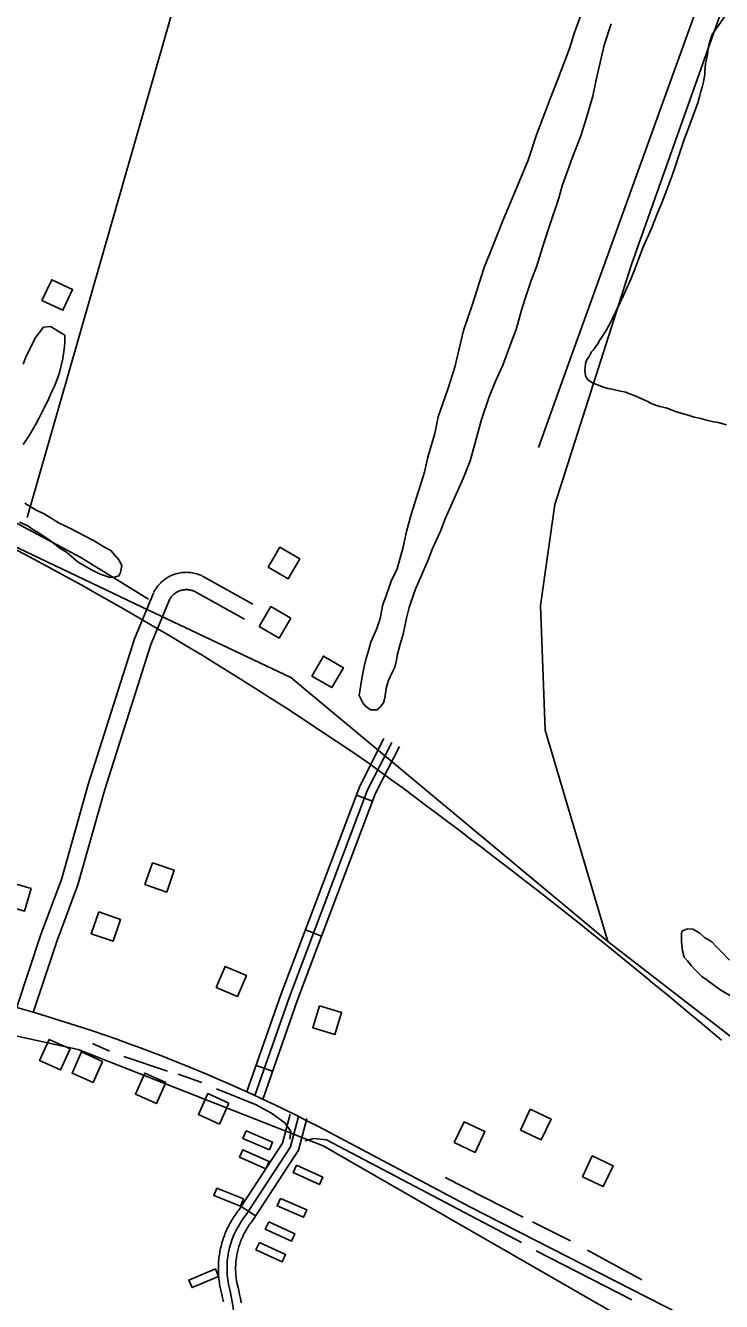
# Model space of a CAD drawing. Extents: x 3250478 to 3288318, y 788638 to 816472.
# Drawn here: x 3255826 to 3257033, y 797002 to 799216 of the extents above; entities that cross this region are included whole.
import ezdxf

# ---------------------------------------------------------------- set-up
doc = ezdxf.new("R2010")
doc.units = 0
for name, color, linetype in [('V-BLDG-OTLN', 7, 'Continuous'), ('V-RAIL-TRAK', 7, 'Continuous'), ('V-ROAD-CNTR', 7, 'Continuous'), ('V-SITE-VEGE', 7, 'Continuous'), ('V-TOPO-SHOR', 7, 'Continuous')]:
    doc.layers.add(name, color=color, linetype=linetype)

msp = doc.modelspace()

# ---------------------------------------------------------------- linework, layer by layer
at = {"layer": 'V-BLDG-OTLN'}
for points in [[(3255854.1, 798739), (3255890.3, 798722), (3255907.3, 798758.2), (3255871.1, 798775.2)], [(3256246.6, 798276), (3256281.2, 798255.9), (3256301.3, 798290.5), (3256266.7, 798310.6)], [(3256230.9, 798173.2), (3256265.5, 798153.1), (3256285.6, 798187.6), (3256251, 798207.8)], [(3256322.4, 798087.2), (3256356.9, 798067.1), (3256377.1, 798101.7), (3256342.5, 798121.8)], [(3255742.3, 797745.8), (3255835.1, 797718.3), (3255823.5, 797679.1), (3255730.7, 797706.5)], [(3256045.8, 797763), (3256032.8, 797725.2), (3256070.6, 797712.2), (3256083.6, 797750)], [(3255952.6, 797677.7), (3255939.6, 797639.8), (3255977.5, 797626.8), (3255990.5, 797664.7)], [(3256156.5, 797546.4), (3256193.2, 797530.7), (3256208.9, 797567.5), (3256172.2, 797583.2)], [(3256335.7, 797514.9), (3256323.8, 797476.7), (3256362, 797464.8), (3256373.9, 797503)], [(3255902.9, 797440), (3255866.4, 797456.4), (3255850, 797419.9), (3255886.5, 797403.5)], [(3255959.1, 797418.2), (3255922.6, 797434.6), (3255906.2, 797398.1), (3255942.7, 797381.7)], [(3256069.1, 797381.5), (3256032.7, 797397.9), (3256016.3, 797361.4), (3256052.7, 797345)], [(3256178.3, 797345.9), (3256141.8, 797362.3), (3256125.4, 797325.8), (3256161.9, 797309.4)], [(3256684.1, 797299.1), (3256720.3, 797282), (3256737.3, 797318.1), (3256701.2, 797335.2)], [(3256569.4, 797277.2), (3256605.5, 797260.2), (3256622.6, 797296.3), (3256586.5, 797313.4)], [(3256248.6, 797265), (3256202.6, 797284.6), (3256208.1, 797297.5), (3256254.1, 797277.9)], [(3256242.5, 797231.6), (3256196.9, 797252.2), (3256202.7, 797265), (3256248.2, 797244.3)], [(3256295.7, 797238.1), (3256341.2, 797217.3), (3256335.4, 797204.6), (3256289.9, 797225.3)], [(3256791.7, 797218), (3256827.9, 797200.9), (3256845, 797237.1), (3256808.8, 797254.2)], [(3256198.4, 797166.7), (3256152, 797185.2), (3256157.2, 797198.2), (3256203.6, 797179.7)], [(3256267.7, 797180.5), (3256313.5, 797160.6), (3256307.9, 797147.8), (3256262.1, 797167.7)], [(3256247.4, 797139.8), (3256292.8, 797118.8), (3256286.9, 797106.1), (3256241.5, 797127)], [(3256231.3, 797103.9), (3256276.7, 797082.9), (3256270.8, 797070.2), (3256225.4, 797091.1)], [(3256160.5, 797045.1), (3256114.4, 797025.7), (3256109, 797038.6), (3256155.1, 797058)]]:
    msp.add_lwpolyline(points, close=True, dxfattribs=at)
at = {"layer": 'V-RAIL-TRAK'}
for p, q in [((3255451.1, 798480.9), (3256028, 798207)), ((3256836.1, 797626.6), (3257270.3, 797289.2))]:
    msp.add_line(p, q, dxfattribs=at)
for points in [[(3258877.1, 804076.2), (3258390.7, 803069.9), (3256876.8, 798801.8), (3256743.9, 798385.1), (3256718.9, 798209.8), (3256727.3, 797993.3), (3256836.1, 797626.6)], [(3256028, 798207), (3256285.7, 798084.6), (3256836.1, 797626.6)]]:
    msp.add_lwpolyline(points, dxfattribs=at)
at = {"layer": 'V-ROAD-CNTR'}
for p, q in [((3256399.5, 797880.4), (3256427.5, 797869.8)), ((3256311.3, 797646.5), (3256339.3, 797635.9)), ((3256225.8, 797411.2), (3256254.1, 797401.3)), ((3256199.6, 797166.3), (3256224.7, 797149.9))]:
    msp.add_line(p, q, dxfattribs=at)
for points in [[(3258184.6, 802587.5), (3258099.8, 802347.6), (3257698.3, 801224.3), (3257286.6, 800067.4), (3256770.2, 798637.5), (3256715.6, 798483.9)], [(3256131.7, 798261.1), (3256129.7, 798262), (3256127.3, 798263), (3256124.9, 798263.8), (3256122.4, 798264.6), (3256119.9, 798265.3), (3256117.4, 798265.9), (3256114.9, 798266.3), (3256112.3, 798266.7), (3256109.8, 798267), (3256107.2, 798267.1), (3256104.6, 798267.2), (3256102, 798267.1), (3256099.5, 798267), (3256096.9, 798266.7), (3256094.4, 798266.4), (3256091.8, 798265.9), (3256089.3, 798265.3), (3256086.8, 798264.7), (3256084.4, 798263.9), (3256081.9, 798263), (3256079.6, 798262), (3256077.2, 798261), (3256074.9, 798259.8), (3256072.7, 798258.6), (3256070.5, 798257.2), (3256068.3, 798255.8), (3256066.2, 798254.3), (3256064.2, 798252.7), (3256062.3, 798251), (3256060.4, 798249.2), (3256058.6, 798247.4), (3256056.8, 798245.5), (3256055.2, 798243.5), (3256053.6, 798241.5), (3256052.1, 798239.4), (3256050.7, 798237.2), (3256049.4, 798235), (3256048.3, 798232.8), (3256048, 798232.2)], [(3256219.9, 798211.9), (3256132.8, 798260.5)], [(3256119.3, 798233.8), (3256117.8, 798234.5), (3256116.5, 798235), (3256115.2, 798235.4), (3256113.9, 798235.8), (3256112.6, 798236.2), (3256111.3, 798236.5), (3256110, 798236.7), (3256108.6, 798236.9), (3256107.3, 798237.1), (3256105.9, 798237.2), (3256104.6, 798237.2), (3256103.2, 798237.2), (3256101.9, 798237.1), (3256100.5, 798236.9), (3256099.2, 798236.7), (3256097.9, 798236.5), (3256096.5, 798236.2), (3256095.2, 798235.9), (3256093.9, 798235.4), (3256092.7, 798235), (3256091.4, 798234.5), (3256090.2, 798233.9), (3256089, 798233.3), (3256087.8, 798232.6), (3256086.6, 798231.9), (3256085.5, 798231.2), (3256084.4, 798230.4), (3256083.3, 798229.5), (3256082.3, 798228.7), (3256081.3, 798227.7), (3256080.4, 798226.8), (3256079.5, 798225.8), (3256078.6, 798224.7), (3256077.8, 798223.7), (3256077, 798222.5), (3256076.2, 798221.4), (3256075.6, 798220.2), (3256074.9, 798219), (3256074.7, 798218.7)], [(3256205.3, 798185.7), (3256118.2, 798234.3)], [(3256047.5, 798231.2), (3256014.8, 798152), (3255934.2, 797899.1), (3255887.9, 797734), (3255851.9, 797638.5), (3255810.2, 797512.6)], [(3256075.2, 798219.7), (3256043, 798141.8), (3255963, 797890.5), (3255916.4, 797724.6), (3255880.2, 797628.4), (3255838.6, 797503.2)], [(3256209.2, 797364), (3256269.3, 797535.3), (3256405.3, 797895.9), (3256447.4, 797978.6)], [(3256460.8, 797971.8), (3256419.1, 797889.8), (3256283.4, 797530.2), (3256223.4, 797359)], [(3256237.6, 797354.1), (3256297.5, 797525), (3256432.8, 797883.8), (3256474.1, 797965)], [(3257460.7, 794021.9), (3257497.3, 794112.9), (3257860.4, 794882.3), (3257924.8, 795086.6), (3257932, 795269.1), (3257930.7, 796474.2), (3257808.6, 796519), (3257044, 796867.7), (3256342, 797271.9), (3255916.7, 797438.8), (3254738.6, 797696.6), (3254639.1, 797722.8)], [(3256168.8, 797001), (3256167.5, 797007.7), (3256166.1, 797014.5), (3256164.6, 797021.1), (3256162.9, 797028.2), (3256162.7, 797029), (3256162.2, 797031.8), (3256161.8, 797034.6), (3256161.4, 797037.5), (3256161.1, 797040.3), (3256160.8, 797043.1), (3256160.5, 797046), (3256160.3, 797048.8), (3256160.2, 797051.6), (3256160.1, 797054.5), (3256160.1, 797057.4), (3256160.1, 797060.3), (3256160.1, 797063.1), (3256160.2, 797065.9), (3256160.4, 797068.8), (3256160.6, 797071.7), (3256160.9, 797074.5), (3256161.2, 797077.3), (3256161.5, 797080.2), (3256161.9, 797083), (3256162.4, 797085.8), (3256162.9, 797088.6), (3256163.4, 797091.4), (3256164, 797094.2), (3256164.7, 797097), (3256165.4, 797099.8), (3256166.1, 797102.5), (3256166.9, 797105.2), (3256167.8, 797108), (3256168.7, 797110.7), (3256169.6, 797113.4), (3256170.6, 797116.1), (3256171.6, 797118.8), (3256172.7, 797121.4), (3256173.8, 797124), (3256175, 797126.6), (3256176.2, 797129.2), (3256177.5, 797131.8), (3256178.8, 797134.3), (3256180.1, 797136.8), (3256181.5, 797139.3), (3256182.9, 797141.8), (3256184.4, 797144.3), (3256185.9, 797146.7), (3256187.5, 797149), (3256189.1, 797151.4), (3256190.8, 797153.8), (3256192.4, 797156), (3256194.1, 797158.3), (3256195.4, 797160), (3256271.5, 797276.3), (3256284.7, 797326.5)], [(3256199.6, 796999.1), (3256198.4, 797006.4), (3256196.9, 797013.6), (3256195.5, 797020.8), (3256193.8, 797028), (3256192.2, 797034.7), (3256192.2, 797034.4), (3256191.8, 797036.7), (3256191.5, 797039), (3256191.2, 797041.3), (3256190.9, 797043.6), (3256190.6, 797045.9), (3256190.4, 797048.2), (3256190.3, 797050.6), (3256190.2, 797052.9), (3256190.1, 797055.2), (3256190.1, 797057.6), (3256190.1, 797059.9), (3256190.1, 797062.2), (3256190.2, 797064.6), (3256190.3, 797066.9), (3256190.5, 797069.2), (3256190.7, 797071.6), (3256191, 797073.9), (3256191.3, 797076.2), (3256191.6, 797078.5), (3256192, 797080.8), (3256192.4, 797083.1), (3256192.8, 797085.3), (3256193.3, 797087.6), (3256193.8, 797089.9), (3256194.4, 797092.2), (3256195, 797094.4), (3256195.7, 797096.7), (3256196.4, 797098.9), (3256197.1, 797101.1), (3256197.9, 797103.3), (3256198.7, 797105.5), (3256199.5, 797107.7), (3256200.4, 797109.8), (3256201.3, 797112), (3256202.3, 797114.1), (3256203.2, 797116.2), (3256204.2, 797118.3), (3256205.3, 797120.4), (3256206.4, 797122.5), (3256207.6, 797124.5), (3256208.7, 797126.5), (3256209.9, 797128.5), (3256211.2, 797130.5), (3256212.5, 797132.4), (3256213.8, 797134.3), (3256215.1, 797136.3), (3256216.5, 797138.2), (3256217.9, 797140), (3256219.8, 797142.4), (3256299.3, 797263.9), (3256313.7, 797318.9)], [(3256207.6, 797151.2), (3256285.4, 797270.1), (3256299.2, 797322.7)], [(3256332.7, 797305.7), (3256597.4, 797165.1), (3257044.1, 796937.5)]]:
    msp.add_lwpolyline(points, dxfattribs=at)
for centre, radius, start, end in [((3252927.2, 792861), 6161.2, 55.44711, 65.71922), ((3250192.5, 789378), 10584.5, 49.73851, 53.94805), ((3255038.1, 794791.1), 2828.3, 62.7586, 76.4652), ((3256323.7, 797058.4), 148.6, 141.3459, 190.436), ((3255783.2, 796930.9), 406.9, 346.155, 14.3093)]:
    msp.add_arc(centre, radius, start, end, dxfattribs=at)
at = {"layer": 'V-SITE-VEGE'}
for points in [[(3256841.5, 799219.2), (3256829.4, 799182.4), (3256815.8, 799122.3), (3256809.8, 799093.7), (3256797.8, 799052.4), (3256789.2, 799024.6), (3256774.4, 798987.7), (3256765.7, 798963.5), (3256757.1, 798940.1), (3256750.2, 798915), (3256735.5, 798871.9), (3256725.1, 798840.5), (3256712.2, 798797.4), (3256702.6, 798774), (3256692.3, 798742.6), (3256686.3, 798722), (3256676.8, 798688.8), (3256668.1, 798666.3), (3256653.4, 798626.8), (3256641.2, 798598.9), (3256629.8, 798572), (3256616.9, 798532.5), (3256609.2, 798504.7), (3256597.2, 798460.7), (3256585, 798430.1), (3256570.2, 798397.8), (3256553.6, 798360), (3256545.8, 798338.5), (3256531.8, 798308.8), (3256524.9, 798289.9), (3256501.4, 798236.9), (3256491, 798206.4), (3256486.7, 798187.5), (3256480.8, 798159.7), (3256475.6, 798142.7), (3256470.5, 798123), (3256469.6, 798117.6), (3256466.2, 798102.3), (3256461.9, 798093.3), (3256454.9, 798078.1), (3256451.5, 798065.5), (3256449, 798049.4), (3256446.4, 798040.4), (3256440.2, 798032.3), (3256434.9, 798028.6), (3256424.2, 798028.5), (3256415.2, 798034.7), (3256410.6, 798040.9), (3256404.2, 798053.3), (3256408.4, 798079.3), (3256412.6, 798101.7), (3256416, 798116.1), (3256421.2, 798133.1), (3256424.6, 798145.7), (3256435.1, 798169.9), (3256441.1, 798187), (3256445.3, 798211.2), (3256451.4, 798226.5), (3256460, 798251.6), (3256470.5, 798273.2), (3256480.8, 798310.9), (3256486.8, 798337.8), (3256494.5, 798367.4), (3256504, 798397), (3256517.8, 798441), (3256523.7, 798467), (3256535.8, 798508.3), (3256541.7, 798537), (3256558.1, 798585.4), (3256570.2, 798623.1), (3256585.6, 798686.8), (3256600.3, 798730.8), (3256621, 798796.3), (3256636.7, 798835), (3256653.2, 798876.3), (3256679.3, 798938.3), (3256697.6, 798982.4), (3256712.2, 799026.4), (3256735.7, 799089.2), (3256750.4, 799126.1), (3256768.7, 799174.6), (3256778.2, 799204.2), (3256792.9, 799245.5)], [(3256833.8, 798688.1), (3256837.4, 798695.6), (3256841, 798702.2), (3256845, 798710.8), (3256848.9, 798718.9), (3256857.2, 798735.3), (3256862.6, 798746.8), (3256875.6, 798776.1), (3256882.7, 798793.5), (3256896.7, 798830.2), (3256902.8, 798845), (3256907.1, 798853.9), (3256912.5, 798867.2), (3256916.5, 798876.1), (3256922.5, 798892.4), (3256928.3, 798905.8), (3256933.7, 798919.1), (3256947.6, 798955.8), (3256951.9, 798969.5), (3256960.5, 798995.8), (3256962.6, 799001.4), (3256968.3, 799018.4), (3256972.3, 799028.8), (3256978.3, 799044.3), (3256991.9, 799082.1), (3256995.5, 799094.7), (3256996.9, 799101.7), (3256999.4, 799109.5), (3257001.8, 799118.4), (3257004.3, 799131.3), (3257004.2, 799137.2), (3257004.9, 799143.5), (3257005.2, 799150.1), (3257008.7, 799166), (3257010, 799176.4), (3257012.1, 799186.7), (3257016.7, 799200.8), (3257044.3, 799239.5)], [(3255821.6, 798628.8), (3255826.8, 798642.3), (3255838.2, 798664.8), (3255841.7, 798672.9), (3255856.6, 798692.7), (3255869.1, 798693.8), (3255888.1, 798682.3), (3255893.5, 798678.8), (3255893.6, 798666.3), (3255892.8, 798654.7), (3255890.4, 798638.5), (3255887.8, 798628.7), (3255884.4, 798614.3), (3255881.8, 798605.4), (3255875.7, 798590.1), (3255870.5, 798580.2), (3255864.4, 798564.9), (3255858.2, 798554.1), (3255849.5, 798535.2), (3255843.4, 798524.4), (3255831.1, 798503.7), (3255821.4, 798489.3)], [(3257041.5, 798523.1), (3257027.5, 798527), (3257017.1, 798529.1), (3257004.9, 798531.9), (3256997.1, 798534.4), (3256985.7, 798536.8), (3256976.8, 798539.3), (3256955, 798546), (3256939.8, 798551.4), (3256936.4, 798552.5), (3256926.1, 798554.9), (3256918.7, 798557.4), (3256908.7, 798561.7), (3256906.1, 798563.2), (3256892, 798569.3), (3256883.4, 798573.3), (3256870.8, 798578.3), (3256866.8, 798580.1), (3256854.9, 798582.5), (3256842.7, 798585.3), (3256836.1, 798586.4), (3256829.8, 798587.8), (3256820.9, 798591.3), (3256809.4, 798596.4), (3256801.2, 798601.5), (3256799.4, 798604), (3256797.1, 798608.4), (3256795.9, 798618.4), (3256796.6, 798622.8), (3256796.8, 798629.8), (3256798.3, 798633.5), (3256800.4, 798637.6), (3256802.6, 798640.6), (3256804.4, 798644.3), (3256807.7, 798649.8), (3256810.2, 798652.8), (3256813.9, 798657.7), (3256815.7, 798660.3), (3256818.9, 798664.4), (3256820.4, 798668.1), (3256823.6, 798673.3), (3256826.5, 798677.4), (3256830.5, 798683.7), (3256833.8, 798688.1)], [(3255824.4, 798387.4), (3255844.2, 798375.1), (3255857.7, 798369), (3255883.8, 798352.3), (3255902.7, 798343.6), (3255943.2, 798322.6), (3255965.7, 798309.4), (3255973.8, 798305), (3255987.4, 798289.1), (3255992.9, 798279.3), (3255990.3, 798266.8), (3255987.7, 798261.4), (3255979.7, 798258.6), (3255971.7, 798258.5), (3255953.7, 798264.5), (3255941.1, 798270.7)], [(3255941.1, 798270.7), (3255916.8, 798284.7), (3255896.9, 798302.4), (3255885.2, 798309.4), (3255869, 798321.7), (3255858.1, 798329.6), (3255848.2, 798335.8), (3255836.5, 798342.8), (3255829.3, 798348.1), (3255814.9, 798354.2)], [(3257057.8, 797526.9), (3257031.7, 797541.8), (3257017.3, 797552.4), (3257008.2, 797559.5), (3256999.2, 797565.6), (3256987.5, 797577.1), (3256981.1, 797584.2), (3256973.9, 797593.1), (3256968.4, 797599.3), (3256965.6, 797610), (3256963.6, 797626), (3256963.5, 797641.2), (3256965.2, 797644.8), (3256974.1, 797648.5), (3256983.1, 797647.7), (3256995.7, 797640.7), (3257003.8, 797633.6), (3257016.4, 797625.7), (3257023.7, 797617.8), (3257032.7, 797608.9), (3257047.2, 797593.9)]]:
    msp.add_lwpolyline(points, dxfattribs=at)
at = {"layer": 'V-TOPO-SHOR'}
for p, q in [((3255941.9, 797449.2), (3255971.1, 797435.9)), ((3255996.3, 797426.6), (3256071.9, 797401.4)), ((3256090.5, 797396.1), (3256131.7, 797381.5)), ((3256553.6, 797216.8), (3256688.9, 797147.8)), ((3256704.9, 797139.8), (3256771.2, 797106.6)), ((3256711.5, 797089.4), (3256877.3, 797004.4)), ((3256800.4, 797090.7), (3256894.6, 797038.9))]:
    msp.add_line(p, q, dxfattribs=at)
for points in [[(3256369.2, 800236.5), (3256162, 799527.6), (3256104.5, 799324.5), (3255828.3, 798362.6)], [(3255464.2, 798523.6), (3255747.8, 798385.6), (3255920.2, 798293.5), (3256039, 798220.7)], [(3256156.9, 797370.8), (3256225.9, 797343), (3256252.4, 797328.4), (3256276.3, 797311.1), (3256285.6, 797296.5), (3256284.2, 797283.2)], [(3256310.8, 797280.6), (3256325.4, 797284.5), (3256347.9, 797281.9), (3256686.3, 797104)]]:
    msp.add_lwpolyline(points, dxfattribs=at)

doc.saveas('drawing.dxf')
